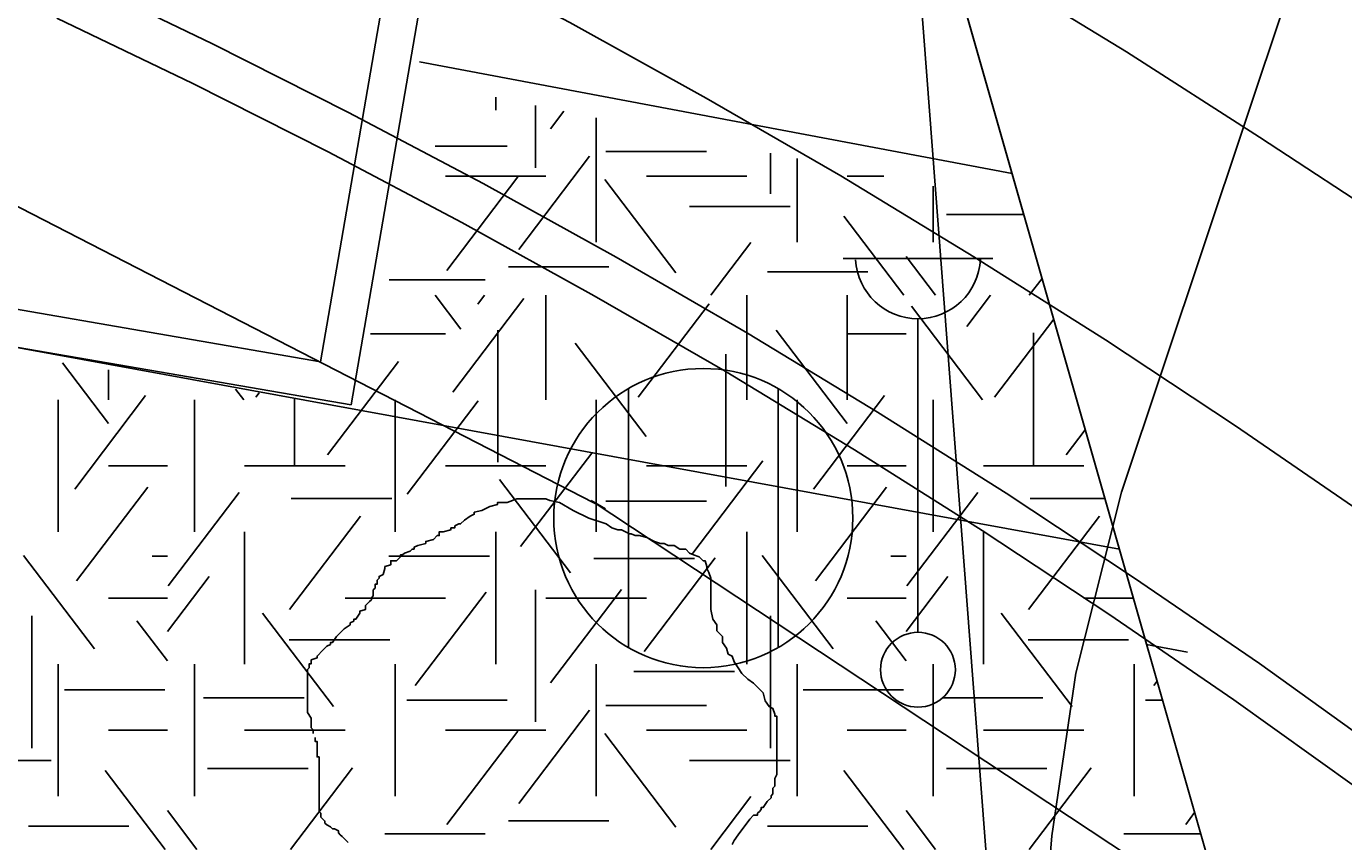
# Model space of a CAD drawing. Extents: x 419101 to 420177, y 4451541 to 4452254.
# Drawn here: x 419946.9 to 419964.51, y 4451859.08 to 4451869.98 of the extents above; entities that cross this region are included whole.
import ezdxf

# ---------------------------------------------------------------- set-up
doc = ezdxf.new("R2010")
doc.units = 0
for name, color, linetype in [('1_PLAN_ONAMA_SINIRI', 7, 'Continuous'), ('3_HALİHAZIR', 7, 'Continuous'), ('Level 10', 7, 'Continuous'), ('Level 3', 7, 'Continuous'), ('Level 41', 7, 'Continuous'), ('Level 53', 7, 'Continuous'), ('Level 60', 7, 'Continuous'), ('Level 62', 7, 'Continuous')]:
    doc.layers.add(name, color=color, linetype=linetype)

msp = doc.modelspace()

# ---------------------------------------------------------------- linework, layer by layer
at = {"layer": '1_PLAN_ONAMA_SINIRI'}
for p, q in [((419954.64, 4451863.529), (419944.392, 4451868.793)), ((419964.047, 4451857.295), (419954.451, 4451863.64)), ((419954.451, 4451863.64), (419954.64, 4451863.529))]:
    msp.add_line(p, q, dxfattribs=at)
at = {"layer": '3_HALİHAZIR'}
for p, q in [((419957.819, 4451866.876), (419959.819, 4451866.876)), ((419958.819, 4451861.876), (419958.819, 4451866.069)), ((419954.948, 4451861.673), (419954.948, 4451865.133)), ((419956.948, 4451861.673), (419956.948, 4451865.133))]:
    msp.add_line(p, q, dxfattribs=at)
msp.add_lwpolyline([(419959.809, 4451895.21), (419961.159, 4451887.585), (419961.894, 4451883.983), (419962.577, 4451880.229), (419963.445, 4451875.015), (419963.868, 4451872.767), (419963.938, 4451872.098), (419963.991, 4451871.478), (419963.747, 4451870.355), (419961.541, 4451863.749), (419960.928, 4451861.331), (419960.61, 4451859.157), (419960.282, 4451855.185), (419960.217, 4451854.996), (419960.125, 4451854.71), (419960.022, 4451854.48), (419959.939, 4451854.39), (419959.565, 4451854.088), (419945.831, 4451850.974), (419937.395, 4451848.633)], dxfattribs=at)
for centre, radius in [((419955.948, 4451863.403), 2), ((419958.819, 4451861.376), 0.5)]:
    msp.add_circle(centre, radius, dxfattribs=at)
msp.add_arc((419958.819, 4451866.906), 0.837, 183.298, 356.9072, dxfattribs=at)
at = {"layer": 'Level 10'}
msp.add_lwpolyline([(419958.201, 4451879.006), (419966.53, 4451769.671), (419931.06, 4451766.859), (419938.096, 4451697.79), (419879.097, 4451703.767), (419870.357, 4451698.446), (419851.433, 4451826.814), (419850.731, 4451885.176)], dxfattribs=at)
at = {"layer": 'Level 3'}
for points in [[(419952.989, 4451863.507), (419953.093, 4451863.559), (419953.196, 4451863.585), (419953.196, 4451863.611), (419953.222, 4451863.611), (419953.248, 4451863.611), (419953.326, 4451863.611), (419953.456, 4451863.663), (419953.56, 4451863.663), (419953.637, 4451863.663), (419953.689, 4451863.663), (419953.767, 4451863.663), (419953.819, 4451863.663), (419953.845, 4451863.663), (419953.897, 4451863.637), (419954.027, 4451863.611), (419954.208, 4451863.507), (419954.416, 4451863.403), (419954.649, 4451863.325), (419954.727, 4451863.273), (419954.805, 4451863.247), (419954.857, 4451863.247), (419954.909, 4451863.221), (419954.96, 4451863.195), (419954.986, 4451863.195), (419955.038, 4451863.169), (419955.09, 4451863.169), (419955.194, 4451863.143), (419955.298, 4451863.091), (419955.375, 4451863.065), (419955.427, 4451863.065), (419955.479, 4451863.039), (419955.531, 4451863.039), (419955.557, 4451863.039), (419955.635, 4451862.988), (419955.713, 4451862.988), (419955.765, 4451862.936), (419955.816, 4451862.91), (419955.894, 4451862.884), (419955.946, 4451862.832), (419955.972, 4451862.832), (419955.998, 4451862.754), (419955.998, 4451862.728), (419956.024, 4451862.676), (419956.05, 4451862.598), (419956.05, 4451862.572), (419956.05, 4451862.494), (419956.05, 4451862.442), (419956.05, 4451862.364), (419956.05, 4451862.338), (419956.05, 4451862.26), (419956.05, 4451862.183), (419956.076, 4451862.053), (419956.128, 4451861.975), (419956.128, 4451861.897), (419956.206, 4451861.819), (419956.206, 4451861.741), (419956.257, 4451861.663), (419956.283, 4451861.585), (419956.335, 4451861.559), (419956.361, 4451861.481), (419956.413, 4451861.403), (419956.465, 4451861.326), (419956.543, 4451861.248), (419956.621, 4451861.196), (419956.672, 4451861.144), (419956.698, 4451861.118), (419956.75, 4451861.066), (419956.776, 4451860.962), (419956.828, 4451860.884), (419956.88, 4451860.858), (419956.906, 4451860.78), (419956.906, 4451860.754), (419956.932, 4451860.754), (419956.932, 4451860.728), (419956.932, 4451860.702), (419956.932, 4451860.65), (419956.932, 4451860.547), (419956.932, 4451860.495), (419956.932, 4451860.417), (419956.932, 4451860.339), (419956.932, 4451860.261), (419956.932, 4451860.183), (419956.932, 4451860.105), (419956.932, 4451860.053), (419956.932, 4451859.975), (419956.906, 4451859.923), (419956.906, 4451859.819), (419956.88, 4451859.793), (419956.88, 4451859.716), (419956.854, 4451859.69), (419956.854, 4451859.664), (419956.802, 4451859.612), (419956.75, 4451859.534), (419956.724, 4451859.534), (419956.724, 4451859.508), (419956.698, 4451859.482), (419956.672, 4451859.456), (419956.672, 4451859.43), (419956.647, 4451859.43), (419956.621, 4451859.43)], [(419950.732, 4451860.521), (419950.732, 4451860.547), (419950.732, 4451860.572), (419950.706, 4451860.598), (419950.706, 4451860.624), (419950.706, 4451860.65), (419950.706, 4451860.676), (419950.706, 4451860.702), (419950.706, 4451860.728), (419950.654, 4451860.806), (419950.654, 4451860.884), (419950.654, 4451860.91), (419950.654, 4451860.988), (419950.654, 4451861.066), (419950.654, 4451861.092), (419950.654, 4451861.118), (419950.654, 4451861.144), (419950.654, 4451861.17), (419950.654, 4451861.196), (419950.654, 4451861.222), (419950.654, 4451861.248), (419950.654, 4451861.274), (419950.654, 4451861.3), (419950.654, 4451861.378), (419950.68, 4451861.403), (419950.68, 4451861.429), (419950.68, 4451861.455), (419950.706, 4451861.455), (419950.706, 4451861.481), (419950.706, 4451861.507), (419950.784, 4451861.533), (419950.784, 4451861.559), (419950.862, 4451861.637), (419950.914, 4451861.689), (419950.965, 4451861.715), (419950.965, 4451861.741), (419950.991, 4451861.741), (419951.043, 4451861.819), (419951.095, 4451861.871), (419951.147, 4451861.923), (419951.225, 4451861.975), (419951.225, 4451862.001), (419951.277, 4451862.027), (419951.277, 4451862.053), (419951.303, 4451862.053), (419951.355, 4451862.131), (419951.355, 4451862.157), (419951.432, 4451862.183), (419951.432, 4451862.208), (419951.432, 4451862.234), (419951.484, 4451862.286), (419951.51, 4451862.312), (419951.51, 4451862.338), (419951.536, 4451862.364), (419951.536, 4451862.39), (419951.536, 4451862.416), (419951.536, 4451862.442), (419951.562, 4451862.468), (419951.562, 4451862.494), (419951.562, 4451862.52), (419951.588, 4451862.52), (419951.588, 4451862.546), (419951.588, 4451862.572), (419951.614, 4451862.598), (419951.614, 4451862.624), (419951.666, 4451862.65), (419951.692, 4451862.728), (419951.692, 4451862.754), (419951.77, 4451862.78), (419951.77, 4451862.806), (419951.77, 4451862.832), (419951.847, 4451862.832), (419951.899, 4451862.884), (419951.899, 4451862.91), (419951.925, 4451862.91), (419951.951, 4451862.936), (419952.029, 4451862.962), (419952.055, 4451862.988), (419952.081, 4451862.988), (419952.081, 4451863.014), (419952.133, 4451863.039), (419952.237, 4451863.065), (419952.237, 4451863.091), (419952.34, 4451863.117), (419952.392, 4451863.169), (419952.418, 4451863.169), (419952.418, 4451863.195), (419952.418, 4451863.221), (419952.47, 4451863.221), (419952.574, 4451863.247), (419952.574, 4451863.273), (419952.6, 4451863.273), (419952.626, 4451863.273), (419952.626, 4451863.299), (419952.678, 4451863.325), (419952.704, 4451863.325), (419952.755, 4451863.377), (419952.833, 4451863.429), (419952.885, 4451863.455), (419952.885, 4451863.481), (419952.989, 4451863.507)], [(419951.199, 4451859.066), (419951.173, 4451859.092), (419951.147, 4451859.118), (419951.121, 4451859.144), (419951.095, 4451859.17), (419951.069, 4451859.196), (419951.069, 4451859.222), (419951.017, 4451859.248), (419950.991, 4451859.248), (419950.965, 4451859.274), (419950.914, 4451859.3), (419950.888, 4451859.326), (419950.888, 4451859.352), (419950.862, 4451859.378), (419950.836, 4451859.404), (419950.836, 4451859.43), (419950.836, 4451859.456), (419950.81, 4451859.482), (419950.81, 4451859.508), (419950.81, 4451859.534), (419950.81, 4451859.612), (419950.81, 4451859.664), (419950.81, 4451859.69), (419950.81, 4451859.716), (419950.81, 4451859.741), (419950.81, 4451859.767), (419950.81, 4451859.793), (419950.81, 4451859.819), (419950.81, 4451859.845), (419950.81, 4451859.871), (419950.81, 4451859.897), (419950.81, 4451859.923), (419950.81, 4451859.949), (419950.81, 4451859.975), (419950.81, 4451860.001), (419950.81, 4451860.027), (419950.81, 4451860.053), (419950.81, 4451860.079), (419950.81, 4451860.157), (419950.81, 4451860.183), (419950.81, 4451860.209), (419950.784, 4451860.209), (419950.784, 4451860.235), (419950.784, 4451860.261), (419950.784, 4451860.287), (419950.784, 4451860.313), (419950.784, 4451860.339), (419950.784, 4451860.365), (419950.784, 4451860.391), (419950.784, 4451860.417), (419950.758, 4451860.417), (419950.758, 4451860.443), (419950.758, 4451860.469)], [(419956.621, 4451859.43), (419956.569, 4451859.378), (419956.413, 4451859.17), (419956.361, 4451859.092), (419956.335, 4451859.04)]]:
    msp.add_lwpolyline(points, dxfattribs=at)
at = {"layer": 'Level 41'}
for p, q in [((419953.173, 4451869.03), (419953.173, 4451868.86)), ((419953.705, 4451868.922), (419953.705, 4451868.087)), ((419953.905, 4451868.609), (419954.084, 4451868.845)), ((419954.516, 4451867.092), (419954.516, 4451868.757)), ((419952.364, 4451868.377), (419953.327, 4451868.377)), ((419953.48, 4451866.995), (419954.429, 4451868.245)), ((419954.647, 4451868.306), (419955.99, 4451868.306)), ((419956.848, 4451868.284), (419956.848, 4451867.737)), ((419957.202, 4451867.092), (419957.202, 4451868.212)), ((419952.501, 4451867.976), (419953.844, 4451867.976)), ((419952.52, 4451866.716), (419953.469, 4451867.965)), ((419955.583, 4451866.681), (419954.633, 4451867.93)), ((419955.187, 4451867.976), (419956.53, 4451867.976)), ((419957.873, 4451867.976), (419958.364, 4451867.976)), ((419959.023, 4451867.092), (419959.023, 4451867.842)), ((419955.766, 4451867.569), (419957.109, 4451867.569)), ((419958.632, 4451866.383), (419957.83, 4451867.439)), ((419959.2, 4451867.465), (419960.234, 4451867.465)), ((419960.234, 4451867.465), (419960.234, 4451867.465)), ((419956.049, 4451866.383), (419956.586, 4451867.089)), ((419959.055, 4451866.383), (419958.661, 4451866.901)), ((419953.343, 4451866.764), (419954.686, 4451866.764)), ((419956.805, 4451866.695), (419958.148, 4451866.695)), ((419960.308, 4451866.383), (419960.479, 4451866.607)), ((419960.479, 4451866.607), (419960.479, 4451866.607)), ((419951.747, 4451866.589), (419953.034, 4451866.589)), ((419952.707, 4451865.931), (419952.363, 4451866.383)), ((419952.6, 4451865.089), (419953.55, 4451866.339)), ((419952.933, 4451866.263), (419953.024, 4451866.383)), ((419953.844, 4451866.383), (419953.844, 4451864.985)), ((419955.077, 4451865.02), (419956.026, 4451866.27)), ((419956.53, 4451866.383), (419956.53, 4451864.985)), ((419957.873, 4451866.383), (419957.873, 4451864.985)), ((419957.873, 4451866.383), (419957.873, 4451864.985)), ((419959.471, 4451865.966), (419959.788, 4451866.383)), ((419959.682, 4451864.985), (419958.733, 4451866.235)), ((419953.2, 4451865.916), (419953.2, 4451864.149)), ((419957.874, 4451864.669), (419956.925, 4451865.918)), ((419959.842, 4451865.02), (419960.634, 4451866.063)), ((419951.499, 4451865.869), (419952.501, 4451865.869)), ((419955.184, 4451864.494), (419954.235, 4451865.743)), ((419957.873, 4451865.869), (419958.661, 4451865.869)), ((419960.362, 4451865.881), (419960.362, 4451864.114)), ((419956.248, 4451865.595), (419956.248, 4451863.828)), ((419947.995, 4451864.669), (419947.379, 4451865.48)), ((419947.994, 4451865.387), (419947.994, 4451864.985)), ((419947.994, 4451865.387), (419947.994, 4451864.985)), ((419950.923, 4451864.248), (419951.872, 4451865.498)), ((419947.543, 4451863.792), (419948.492, 4451865.042)), ((419949.803, 4451864.985), (419949.695, 4451865.128)), ((419949.963, 4451865.02), (419950.009, 4451865.08)), ((419957.422, 4451863.792), (419958.371, 4451865.042)), ((419947.323, 4451864.985), (419947.323, 4451863.218)), ((419947.323, 4451864.985), (419947.323, 4451863.218)), ((419949.144, 4451863.218), (419949.144, 4451864.985)), ((419950.483, 4451865.008), (419950.483, 4451864.114)), ((419951.83, 4451864.985), (419951.83, 4451863.218)), ((419951.989, 4451863.723), (419952.938, 4451864.973)), ((419954.516, 4451864.985), (419954.516, 4451863.218)), ((419957.202, 4451864.985), (419957.202, 4451863.218)), ((419957.202, 4451864.985), (419957.202, 4451863.218)), ((419959.023, 4451863.218), (419959.023, 4451864.985)), ((419960.802, 4451864.248), (419961.057, 4451864.584)), ((419953.506, 4451863.022), (419954.457, 4451864.271)), ((419955.797, 4451862.917), (419956.746, 4451864.167)), ((419947.994, 4451864.101), (419948.782, 4451864.101)), ((419949.815, 4451864.101), (419951.158, 4451864.101)), ((419952.501, 4451864.101), (419953.844, 4451864.101)), ((419955.187, 4451864.101), (419956.53, 4451864.101)), ((419957.873, 4451864.101), (419958.661, 4451864.101)), ((419959.694, 4451864.101), (419961.037, 4451864.101)), ((419947.569, 4451862.566), (419948.519, 4451863.815)), ((419954.172, 4451862.672), (419953.222, 4451863.921)), ((419957.448, 4451862.566), (419958.398, 4451863.815)), ((419948.792, 4451862.497), (419949.741, 4451863.746)), ((419950.439, 4451863.667), (419951.782, 4451863.667)), ((419954.647, 4451863.631), (419955.99, 4451863.631)), ((419958.671, 4451862.497), (419959.62, 4451863.746)), ((419960.318, 4451863.667), (419961.319, 4451863.667)), ((419950.417, 4451862.18), (419951.366, 4451863.43)), ((419960.296, 4451862.18), (419961.245, 4451863.43)), ((419949.815, 4451863.218), (419949.815, 4451861.451)), ((419953.173, 4451863.218), (419953.173, 4451861.451)), ((419956.53, 4451863.218), (419956.53, 4451861.451)), ((419959.694, 4451863.218), (419959.694, 4451861.451)), ((419947.808, 4451861.654), (419946.859, 4451862.903)), ((419948.578, 4451862.894), (419948.782, 4451862.894)), ((419951.745, 4451862.894), (419953.088, 4451862.894)), ((419954.487, 4451862.861), (419955.83, 4451862.861)), ((419955.157, 4451861.62), (419956.107, 4451862.87)), ((419957.687, 4451861.654), (419956.738, 4451862.903)), ((419958.457, 4451862.894), (419958.661, 4451862.894)), ((419948.782, 4451861.888), (419949.341, 4451862.624)), ((419958.661, 4451861.888), (419959.22, 4451862.624)), ((419952.094, 4451861.164), (419953.044, 4451862.414)), ((419953.705, 4451862.446), (419953.705, 4451860.678)), ((419953.905, 4451861.2), (419954.854, 4451862.449)), ((419947.994, 4451862.334), (419948.782, 4451862.334)), ((419951.158, 4451862.334), (419952.501, 4451862.334)), ((419953.844, 4451862.334), (419955.187, 4451862.334)), ((419957.873, 4451862.334), (419958.661, 4451862.334)), ((419961.037, 4451862.334), (419961.7, 4451862.334)), ((419961.7, 4451862.334), (419961.7, 4451862.334)), ((419946.969, 4451862.096), (419946.969, 4451860.328)), ((419948.782, 4451861.494), (419948.376, 4451862.028)), ((419951.002, 4451860.883), (419950.053, 4451862.133)), ((419956.848, 4451862.096), (419956.848, 4451860.328)), ((419958.661, 4451861.494), (419958.255, 4451862.028)), ((419960.881, 4451860.883), (419959.932, 4451862.133)), ((419950.412, 4451861.774), (419951.755, 4451861.774)), ((419960.291, 4451861.774), (419961.634, 4451861.774)), ((419947.323, 4451859.683), (419947.323, 4451861.451)), ((419949.144, 4451859.683), (419949.144, 4451861.451)), ((419951.83, 4451859.683), (419951.83, 4451861.451)), ((419954.516, 4451859.683), (419954.516, 4451861.451)), ((419955.021, 4451861.353), (419956.364, 4451861.353)), ((419957.202, 4451859.683), (419957.202, 4451861.451)), ((419959.023, 4451859.683), (419959.023, 4451861.451)), ((419961.709, 4451859.683), (419961.709, 4451861.451)), ((419961.973, 4451861.164), (419962.017, 4451861.222)), ((419947.405, 4451861.108), (419948.748, 4451861.108)), ((419949.267, 4451861.002), (419950.61, 4451861.002)), ((419957.284, 4451861.108), (419958.627, 4451861.108)), ((419959.146, 4451861.002), (419960.489, 4451861.002)), ((419951.984, 4451860.968), (419953.327, 4451860.968)), ((419953.48, 4451859.586), (419954.429, 4451860.836)), ((419954.647, 4451860.897), (419955.99, 4451860.897)), ((419961.863, 4451860.968), (419962.09, 4451860.968)), ((419947.994, 4451860.567), (419948.782, 4451860.567)), ((419949.815, 4451860.567), (419951.158, 4451860.567)), ((419952.501, 4451860.567), (419953.844, 4451860.567)), ((419952.52, 4451859.307), (419953.469, 4451860.556)), ((419955.583, 4451859.272), (419954.633, 4451860.521)), ((419955.187, 4451860.567), (419956.53, 4451860.567)), ((419957.873, 4451860.567), (419958.661, 4451860.567)), ((419959.694, 4451860.567), (419961.037, 4451860.567)), ((419945.887, 4451860.16), (419947.23, 4451860.16)), ((419955.766, 4451860.16), (419957.109, 4451860.16)), ((419948.753, 4451858.974), (419947.951, 4451860.03)), ((419949.321, 4451860.056), (419950.663, 4451860.056)), ((419950.429, 4451858.974), (419951.258, 4451860.065)), ((419958.632, 4451858.974), (419957.83, 4451860.03)), ((419959.2, 4451860.056), (419960.542, 4451860.056)), ((419960.308, 4451858.974), (419961.137, 4451860.065)), ((419956.049, 4451858.974), (419956.586, 4451859.68)), ((419949.176, 4451858.974), (419948.782, 4451859.492)), ((419959.055, 4451858.974), (419958.661, 4451859.492)), ((419962.399, 4451859.307), (419962.519, 4451859.465)), ((419946.926, 4451859.286), (419948.269, 4451859.286)), ((419953.343, 4451859.355), (419954.686, 4451859.355)), ((419956.805, 4451859.286), (419958.148, 4451859.286)), ((419951.691, 4451859.18), (419953.034, 4451859.18)), ((419961.57, 4451859.18), (419962.601, 4451859.18))]:
    msp.add_line(p, q, dxfattribs=at)
at = {"layer": 'Level 53'}
for points in [[(419947.376, 4451877.118), (419948.336, 4451876.698), (419948.566, 4451876.598), (419950.476, 4451875.708), (419952.386, 4451874.788), (419954.266, 4451873.828), (419956.126, 4451872.828), (419957.976, 4451871.798), (419959.806, 4451870.738), (419961.606, 4451869.638), (419963.386, 4451868.498), (419965.157, 4451867.338), (419966.897, 4451866.138), (419968.607, 4451864.898), (419970.307, 4451863.638), (419971.977, 4451862.338), (419973.617, 4451861.008), (419975.237, 4451859.658), (419976.827, 4451858.268), (419978.397, 4451856.848)], [(419940.016, 4451876.418), (419941.646, 4451875.808), (419943.576, 4451875.038), (419944.786, 4451874.538), (419946.696, 4451873.708), (419948.596, 4451872.838), (419950.466, 4451871.938), (419952.326, 4451870.998), (419954.166, 4451870.028), (419955.986, 4451869.018), (419957.786, 4451867.978), (419959.566, 4451866.898), (419961.326, 4451865.788), (419963.066, 4451864.638), (419964.787, 4451863.458), (419966.477, 4451862.248), (419968.147, 4451861.008), (419969.787, 4451859.738), (419971.407, 4451858.428), (419973.007, 4451857.088), (419974.577, 4451855.718), (419976.117, 4451854.328), (419977.627, 4451852.898), (419979.117, 4451851.438)], [(419947.557, 4451870.626), (419949.385, 4451869.746), (419951.205, 4451868.827), (419953.003, 4451867.879), (419954.782, 4451866.892), (419956.541, 4451865.875), (419958.28, 4451864.82), (419960, 4451863.735), (419961.701, 4451862.611), (419963.385, 4451861.457), (419965.037, 4451860.273), (419966.67, 4451859.061), (419968.271, 4451857.822), (419969.854, 4451856.541), (419971.419, 4451855.231), (419972.955, 4451853.89), (419974.458, 4451852.534), (419975.932, 4451851.138), (419977.392, 4451849.707), (419978.82, 4451848.26)], [(419947.306, 4451870.09), (419949.123, 4451869.215), (419950.933, 4451868.3), (419952.721, 4451867.358), (419954.49, 4451866.376), (419956.239, 4451865.366), (419957.969, 4451864.316), (419959.679, 4451863.238), (419961.371, 4451862.12), (419963.045, 4451860.972), (419964.688, 4451859.795), (419966.313, 4451858.589), (419967.903, 4451857.357), (419969.478, 4451856.084), (419971.034, 4451854.78), (419972.562, 4451853.447), (419974.056, 4451852.099), (419975.521, 4451850.712), (419976.974, 4451849.288), (419978.394, 4451847.848)]]:
    msp.add_lwpolyline(points, dxfattribs=at)
at = {"layer": 'Level 60'}
for points in [[(419957.901, 4451910.9), (419959.208, 4451889.446), (419958.918, 4451872.069), (419967.607, 4451841.66), (419994.541, 4451848.031), (420028.336, 4451864.584)], [(419747.619, 4451894.179), (419777.479, 4451890.747), (419822.808, 4451887.463), (419831.419, 4451882.167), (419856.767, 4451875.377), (419862.954, 4451873.362), (419890.354, 4451866.572), (419900.493, 4451864.781), (419907.054, 4451862.02), (419920.212, 4451858.364), (419929.978, 4451854.558), (419941.982, 4451851.35), (419950.743, 4451849.11), (419963.939, 4451846.872), (419966.183, 4451846.643), (419958.918, 4451872.069), (419958.842, 4451895.451)]]:
    msp.add_lwpolyline(points, dxfattribs=at)
at = {"layer": 'Level 62'}
for p, q in [((419951.239, 4451864.917), (419952.258, 4451870.829)), ((419950.831, 4451865.494), (419951.679, 4451870.421)), ((419950.831, 4451865.494), (419951.679, 4451870.421)), ((419950.831, 4451865.494), (419951.679, 4451870.421)), ((419960.078, 4451868.01), (419952.153, 4451869.504)), ((419938.154, 4451867.679), (419950.831, 4451865.494)), ((419938.154, 4451867.679), (419950.831, 4451865.494)), ((419938.154, 4451867.679), (419950.831, 4451865.494)), ((419937.85, 4451867.225), (419951.239, 4451864.917)), ((419939.509, 4451867.014), (419961.513, 4451862.988)), ((419939.509, 4451867.014), (419961.513, 4451862.988)), ((419939.509, 4451867.014), (419961.513, 4451862.988)), ((419962.422, 4451861.611), (419961.877, 4451861.714))]:
    msp.add_line(p, q, dxfattribs=at)

doc.saveas('drawing.dxf')
